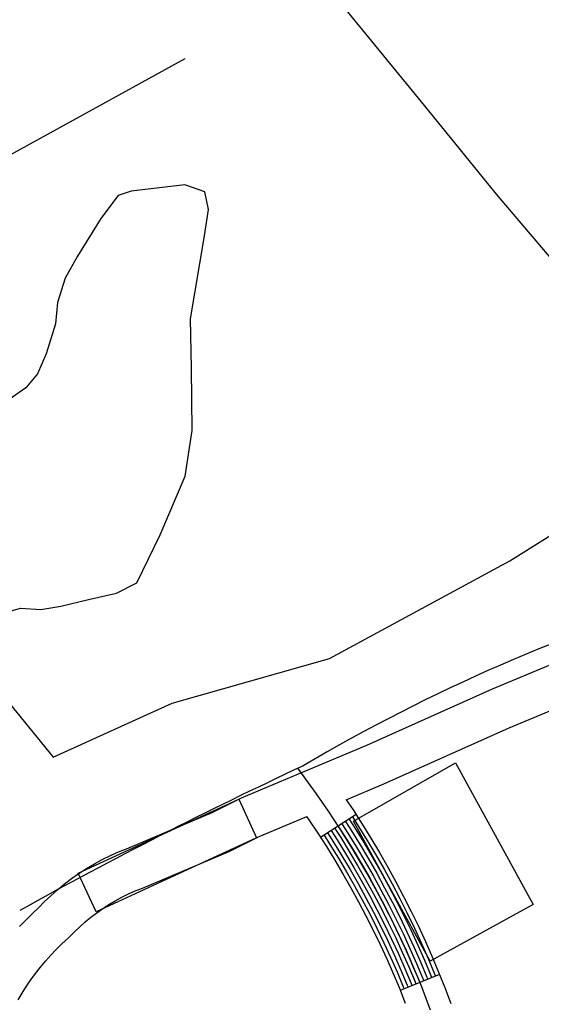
# Model space of a CAD drawing. Extents: x 3568792 to 3606828, y 529143 to 554785.
# Drawn here: x 3574157 to 3574526, y 539841 to 540537 of the extents above; entities that cross this region are included whole.
import ezdxf

# ---------------------------------------------------------------- set-up
doc = ezdxf.new("R2010")
doc.units = 0
for name, color, linetype in [('V-BLDG-OTLN', 7, 'Continuous'), ('V-BORW-LINE', 7, 'Continuous'), ('V-ROAD-CNTR', 7, 'Continuous'), ('V-TOPO-SHOR', 7, 'Continuous')]:
    doc.layers.add(name, color=color, linetype=linetype)

msp = doc.modelspace()

# ---------------------------------------------------------------- linework, layer by layer
at = {"layer": 'V-BLDG-OTLN'}
msp.add_lwpolyline([(3574465.04, 540010.67), (3574519.94, 539910.36), (3574446.94, 539870.4), (3574392.71, 539969.46)], close=True, dxfattribs=at)
at = {"layer": 'V-BORW-LINE'}
for points in [[(3573966.8, 540554.51), (3573980.63, 540477.53), (3574008, 540384.98), (3574035.63, 540300.41), (3574067.82, 540220.64), (3574099.34, 540147.9), (3574140.08, 540064.15), (3574180.35, 540014.62), (3574264.62, 540053.02), (3574375.81, 540084.66), (3574503.32, 540153.78), (3574577.08, 540199.87), (3574615.7, 540227.65), (3574609.96, 540248.49), (3574596.91, 540268.16)], [(3574596.91, 540268.16), (3574593.81, 540273.94), (3574567.68, 540320.57), (3574537.96, 540361.49), (3574493.89, 540413.26), (3574442.94, 540476.1), (3574383.28, 540549.02)]]:
    msp.add_lwpolyline(points, dxfattribs=at)
at = {"layer": 'V-ROAD-CNTR'}
for p, q in [((3574394.69, 539974.01), (3574369.44, 539957.82)), ((3574453.63, 539860.83), (3574425.81, 539849.61))]:
    msp.add_line(p, q, dxfattribs=at)
for points in [[(3573909.8, 540309.12), (3574273.76, 540509.46)], [(3574387.59, 539984.55), (3574414.19, 539995.78), (3574502.96, 540035.52), (3574587.86, 540070.82), (3574692.71, 540116.78), (3574742.24, 540141.84), (3574796.72, 540171.15)], [(3574156.63, 539894.84), (3574161.18, 539899.61), (3574165.89, 539904.22), (3574170.19, 539908.17), (3574174.07, 539912.22), (3574178.65, 539916.65), (3574183.41, 539920.9), (3574188.33, 539924.97), (3574193.4, 539928.83), (3574198.62, 539932.5), (3574203.99, 539935.96), (3574209.48, 539939.21), (3574215.09, 539942.25), (3574220.82, 539945.06), (3574226.65, 539947.64), (3574232.15, 539949.83), (3574292.73, 539975.45), (3574313.59, 539985.86), (3574353.94, 540002.9), (3574402.23, 540023.3), (3574491.07, 540063.06), (3574576.07, 540098.42)], [(3574387.67, 539984.58), (3574392.57, 539977.32), (3574398.98, 539967.33), (3574405.13, 539957.35), (3574411.23, 539947.2), (3574417.11, 539936.89), (3574422.76, 539926.56), (3574428.28, 539916.05), (3574433.55, 539905.55), (3574438.73, 539894.95), (3574443.71, 539884.13), (3574448.43, 539873.34), (3574452.97, 539862.46), (3574457.38, 539851.53), (3574461.57, 539840.41)], [(3574155.68, 539842.92), (3574158.51, 539847.74), (3574161.49, 539852.47), (3574164.63, 539857.1), (3574167.93, 539861.62), (3574171.37, 539866.03), (3574174.95, 539870.32), (3574178.68, 539874.49), (3574182.54, 539878.53), (3574186.53, 539882.45), (3574191.2, 539886.73), (3574195.34, 539891.06), (3574199.08, 539894.68), (3574202.97, 539898.15), (3574206.98, 539901.46), (3574211.13, 539904.62), (3574215.39, 539907.62), (3574219.76, 539910.44), (3574224.25, 539913.1), (3574228.83, 539915.57), (3574233.51, 539917.87), (3574238.27, 539919.98), (3574243.54, 539922.07), (3574305.28, 539948.18), (3574326.14, 539958.6), (3574359.77, 539972.8)], [(3574359.48, 539972.68), (3574361.16, 539970.24), (3574367.51, 539960.83), (3574373.58, 539951.36), (3574379.5, 539941.74), (3574385.35, 539932.03), (3574390.91, 539922.26), (3574396.32, 539912.38), (3574401.6, 539902.33), (3574406.67, 539892.24), (3574411.62, 539882.1), (3574416.34, 539871.85), (3574420.85, 539861.54), (3574425.22, 539851.08), (3574429.43, 539840.62)], [(3574392.17, 539972.39), (3574396.44, 539965.73), (3574402.57, 539955.79), (3574408.64, 539945.68), (3574414.49, 539935.43), (3574420.11, 539925.14), (3574425.62, 539914.68), (3574430.87, 539904.22), (3574436.02, 539893.67), (3574440.97, 539882.9), (3574445.67, 539872.16), (3574450.2, 539861.32), (3574450.85, 539859.7)], [(3574382.06, 539965.92), (3574386.28, 539959.34), (3574392.32, 539949.55), (3574398.29, 539939.61), (3574404.01, 539929.58), (3574409.54, 539919.47), (3574414.94, 539909.19), (3574420.11, 539898.9), (3574425.17, 539888.52), (3574430.02, 539877.99), (3574434.64, 539867.44), (3574439.09, 539856.77), (3574439.72, 539855.22)], [(3574384.59, 539967.54), (3574388.82, 539960.94), (3574394.88, 539951.11), (3574400.88, 539941.13), (3574406.63, 539931.04), (3574412.18, 539920.89), (3574417.61, 539910.56), (3574422.8, 539900.23), (3574427.88, 539889.81), (3574432.76, 539879.22), (3574437.4, 539868.62), (3574441.87, 539857.91), (3574442.5, 539856.34)], [(3574387.12, 539969.15), (3574391.36, 539962.54), (3574397.44, 539952.67), (3574403.47, 539942.65), (3574409.25, 539932.5), (3574414.82, 539922.31), (3574420.28, 539911.93), (3574425.49, 539901.56), (3574430.59, 539891.09), (3574435.5, 539880.45), (3574440.16, 539869.8), (3574444.64, 539859.05), (3574445.28, 539857.46)], [(3574389.64, 539970.77), (3574393.9, 539964.13), (3574400, 539954.23), (3574406.06, 539944.16), (3574411.87, 539933.96), (3574417.47, 539923.72), (3574422.95, 539913.31), (3574428.18, 539902.89), (3574433.31, 539892.38), (3574438.24, 539881.68), (3574442.91, 539870.98), (3574447.42, 539860.19), (3574448.07, 539858.58)], [(3574371.96, 539959.44), (3574376.12, 539952.96), (3574382.07, 539943.3), (3574387.93, 539933.55), (3574393.53, 539923.73), (3574398.96, 539913.8), (3574404.27, 539903.71), (3574409.36, 539893.57), (3574414.33, 539883.38), (3574419.08, 539873.07), (3574423.6, 539862.72), (3574427.99, 539852.22), (3574428.59, 539850.73)], [(3574374.49, 539961.06), (3574378.66, 539954.55), (3574384.63, 539944.86), (3574390.52, 539935.07), (3574396.15, 539925.19), (3574401.6, 539915.22), (3574406.94, 539905.08), (3574412.04, 539894.9), (3574417.04, 539884.67), (3574421.81, 539874.3), (3574426.36, 539863.9), (3574430.77, 539853.35), (3574431.37, 539851.86)], [(3574377.01, 539962.68), (3574381.2, 539956.15), (3574387.19, 539946.43), (3574393.11, 539936.58), (3574398.77, 539926.65), (3574404.25, 539916.63), (3574409.61, 539906.45), (3574414.73, 539896.24), (3574419.75, 539885.95), (3574424.55, 539875.53), (3574429.12, 539865.08), (3574433.54, 539854.49), (3574434.15, 539852.98)], [(3574379.54, 539964.3), (3574383.74, 539957.75), (3574389.75, 539947.99), (3574395.7, 539938.1), (3574401.39, 539928.11), (3574406.89, 539918.05), (3574412.27, 539907.82), (3574417.42, 539897.57), (3574422.46, 539887.24), (3574427.29, 539876.76), (3574431.88, 539866.26), (3574436.32, 539855.63), (3574436.94, 539854.1)]]:
    msp.add_lwpolyline(points, dxfattribs=at)
msp.add_lwpolyline([(3574198.11, 539932.48), (3574311.58, 539984.92), (3574324.16, 539957.69), (3574210.7, 539905.25)], close=True, dxfattribs=at)
for centre, radius, start, end in [((3575013.16, 538895.91), 1291.67, 106.60231, 120.51468), ((3575718.34, 537097.34), 3213.77, 115.05568, 119.07412), ((3573826.36, 539605.98), 662.09, 16.6641, 37.25842)]:
    msp.add_arc(centre, radius, start, end, dxfattribs=at)
at = {"layer": 'V-TOPO-SHOR'}
msp.add_lwpolyline([(3574144.18, 540116.52), (3574157.14, 540120.27), (3574171.69, 540119.35), (3574185.7, 540121.55), (3574205.4, 540126.4), (3574225.11, 540130.73), (3574239.59, 540138.13), (3574255.92, 540172.04), (3574273.74, 540213.76), (3574278.65, 540246.01), (3574278.27, 540290.17), (3574277.45, 540324.97), (3574287.32, 540383.76), (3574290.28, 540402.49), (3574287.57, 540414.94), (3574273.5, 540420.01), (3574235.61, 540415.52), (3574226.29, 540412.32), (3574213.96, 540396.11), (3574197.57, 540369.47), (3574188.87, 540353.81), (3574183.31, 540336.62), (3574181.88, 540321.54), (3574175.31, 540300.18), (3574169.2, 540286.1), (3574160.98, 540276.16), (3574147.55, 540266.69)], dxfattribs=at)

doc.saveas('drawing.dxf')
